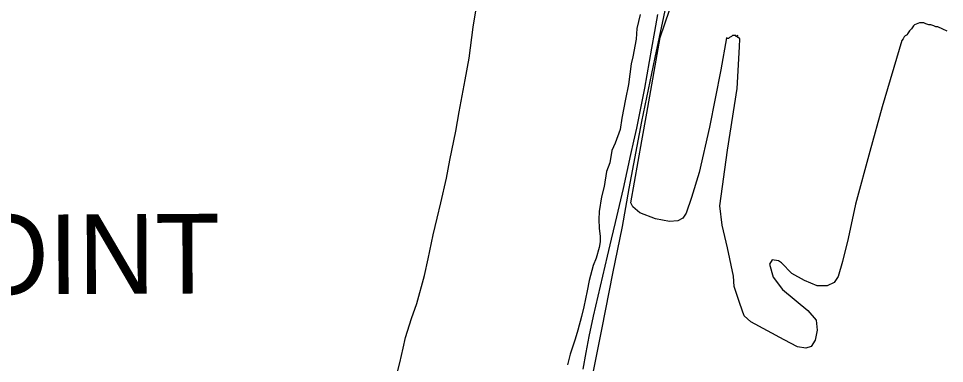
# Model space of a CAD drawing. Extents: x 3297753 to 3335611, y 652252 to 677623.
# Drawn here: x 3319667 to 3321611, y 674273 to 674997 of the extents above; entities that cross this region are included whole.
import ezdxf

# ---------------------------------------------------------------- set-up
doc = ezdxf.new("R2010")
doc.units = 0
for name, color, linetype in [('V-ROAD-CNTR', 7, 'Continuous'), ('V-SITE-VEGE', 7, 'Continuous'), ('V-TOPO-GNAM-IDEN', 7, 'Continuous'), ('V-TOPO-SHOR', 7, 'Continuous')]:
    doc.layers.add(name, color=color, linetype=linetype)

msp = doc.modelspace()

# ---------------------------------------------------------------- linework, layer by layer
at = {"layer": 'V-ROAD-CNTR'}
msp.add_lwpolyline([(3320852.5, 674261.4), (3320858.5, 674295.8), (3320864.7, 674330), (3320874, 674372.2), (3320883.6, 674414.3), (3320893.3, 674456.3), (3320903.3, 674498.3), (3320911.9, 674533.7), (3320920.4, 674569.1), (3320928.7, 674604.6), (3320936.7, 674640.2), (3320944.6, 674675.8), (3320952.2, 674711.4), (3320958.5, 674739.1), (3320964.6, 674766.8), (3320970.5, 674794.6), (3320976.1, 674822.4), (3320981.6, 674850.3), (3320986.8, 674878.2), (3320991.7, 674906.1), (3320996.5, 674934.1), (3321002.6, 674969.5), (3321008.9, 675005)], dxfattribs=at)
at = {"layer": 'V-SITE-VEGE'}
for p, q in [((3320620.9, 674978.6), (3320627.8, 675017.2)), ((3320971.6, 675005.3), (3320964.7, 674975.6)), ((3320612.6, 674913.4), (3320620.9, 674978.6)), ((3320964.7, 674975.6), (3320963.4, 674953.5)), ((3320963.4, 674953.5), (3320956.4, 674915.9)), ((3320604.4, 674868.2), (3320612.6, 674913.4)), ((3320956.4, 674915.9), (3320953, 674901.6)), ((3320953, 674901.6), (3320947.1, 674858.5)), ((3320591.7, 674800.8), (3320604.4, 674868.2)), ((3320947.1, 674858.5), (3320941.3, 674827.6)), ((3320941.3, 674827.6), (3320933.2, 674787.9)), ((3320584.7, 674760), (3320591.7, 674800.8)), ((3320933.2, 674787.9), (3320929.7, 674763.6)), ((3320572, 674699.3), (3320584.7, 674760)), ((3320929.7, 674763.6), (3320919.5, 674734.9)), ((3320919.5, 674734.9), (3320912.7, 674719.5)), ((3320912.7, 674719.5), (3320908.1, 674694.1)), ((3320565, 674661.7), (3320572, 674699.3)), ((3320908.1, 674694.1), (3320901.3, 674675.4)), ((3320901.3, 674675.4), (3320896.6, 674644.4)), ((3320553.5, 674609.9), (3320565, 674661.7)), ((3320896.6, 674644.4), (3320890.8, 674622.4)), ((3320890.8, 674622.4), (3320886.1, 674591.5)), ((3320545.5, 674577.9), (3320553.5, 674609.9)), ((3320537.4, 674542.6), (3320545.5, 674577.9)), ((3320886.1, 674591.5), (3320884.9, 674574.9)), ((3320884.9, 674574.9), (3320885.8, 674557.2)), ((3320885.8, 674557.2), (3320887.9, 674539.5)), ((3320527, 674492.9), (3320537.4, 674542.6)), ((3320887.9, 674539.5), (3320887.8, 674528.4)), ((3320885.5, 674516.3), (3320879.8, 674494.2)), ((3320887.8, 674528.4), (3320885.5, 674516.3)), ((3320519, 674457.6), (3320527, 674492.9)), ((3320873, 674478.8), (3320865, 674446.8)), ((3320879.8, 674494.2), (3320873, 674478.8)), ((3320503, 674399.1), (3320519, 674457.6)), ((3320865, 674446.8), (3320860.4, 674425.8)), ((3320860.4, 674425.8), (3320853.4, 674391.6)), ((3320491.6, 674367.2), (3320503, 674399.1)), ((3320853.4, 674391.6), (3320848.8, 674371.8)), ((3320479.1, 674327.5), (3320491.6, 674367.2)), ((3320848.8, 674371.8), (3320840.8, 674343.1)), ((3320840.8, 674343.1), (3320835.1, 674324.3)), ((3320474.5, 674305.4), (3320479.1, 674327.5)), ((3320835.1, 674324.3), (3320824.9, 674292.4)), ((3320467.6, 674274.5), (3320474.5, 674305.4)), ((3320824.9, 674292.4), (3320819.2, 674270.3)), ((3320460.8, 674250.2), (3320467.6, 674274.5))]:
    msp.add_line(p, q, dxfattribs=at)
for points in [[(3321526.4, 674958.1), (3321524.2, 674953.9), (3321521.4, 674950.2), (3321480.2, 674811.1), (3321454.3, 674717.6), (3321424.3, 674607), (3321408.8, 674535), (3321396.6, 674487.3), (3321387.3, 674455.6), (3321379.4, 674442.8), (3321364.8, 674435.8), (3321343.7, 674436), (3321316.7, 674446.8), (3321290.6, 674462), (3321268.4, 674484.1), (3321262.2, 674488.5), (3321249.3, 674490.2), (3321243.3, 674481.6), (3321250.9, 674454.1), (3321270.7, 674428), (3321323.6, 674384.1), (3321341.5, 674363.9), (3321343.6, 674342.7), (3321339.1, 674322), (3321330.8, 674308.4), (3321319.8, 674304.9), (3321302.2, 674308.2), (3321274.1, 674322.6), (3321204.2, 674360.4), (3321190.2, 674372.7), (3321181.1, 674398.6), (3321169.2, 674434.8), (3321167.5, 674456.4), (3321155.4, 674515.7), (3321144.1, 674563.2), (3321139.4, 674603.6), (3321155.3, 674720.3), (3321175.2, 674849.8), (3321180.7, 674937.2), (3321180.9, 674954.2), (3321178.8, 674956.4), (3321176.6, 674956.4), (3321174.5, 674958.5), (3321176.7, 674960.7), (3321172.4, 674958.6), (3321172.4, 674960.7), (3321166, 674960.7), (3321163.8, 674958.6), (3321159.6, 674956.5), (3321157.4, 674954.4), (3321155.3, 674954.4), (3321153.1, 674956.2), (3321141.5, 674888.9), (3321117.7, 674768.8), (3321095.7, 674673.7), (3321079.6, 674621), (3321068.3, 674588.2), (3321061.5, 674577.6), (3321051.3, 674572.2), (3321033.3, 674570.8), (3321004.3, 674576.2), (3320971.1, 674589), (3320956.7, 674601.7), (3320952.5, 674610), (3320975.6, 674740.3), (3320985.9, 674797.8), (3321014.2, 674956.9), (3321063.1, 675100.5)], [(3321616.1, 674970.1), (3321607.6, 674974.4), (3321597, 674978.8), (3321592.7, 674978.8), (3321588.4, 674981), (3321582.1, 674983.2), (3321577.8, 674983.2), (3321571.4, 674985.4), (3321567.2, 674987.6), (3321558.6, 674987.7), (3321548, 674983.5), (3321545.8, 674981.4), (3321541.5, 674975), (3321537.2, 674970.8), (3321532.9, 674964.4), (3321532.8, 674962.3), (3321528.6, 674960.2), (3321526.4, 674958.1)]]:
    msp.add_lwpolyline(points, dxfattribs=at)
at = {"layer": 'V-TOPO-SHOR'}
msp.add_lwpolyline([(3320827.6, 674017.5), (3320855.8, 674166.8), (3320891.8, 674348), (3320914.6, 674461.8), (3320934.5, 674560.1), (3320948.6, 674640.3), (3320975.6, 674780.9), (3321003.2, 674915.1), (3321046.6, 675118.9), (3321078.4, 675276.4), (3321114.8, 675453.7), (3321151.2, 675633.8), (3321183.4, 675785.8), (3321193, 675834.6)], dxfattribs=at)

# ---------------------------------------------------------------- texts
at = {"layer": 'V-TOPO-GNAM-IDEN'}
msp.add_text('POINT', height=167, rotation=0.2818, dxfattribs=at).set_placement((3319407.7, 674416.8))

doc.saveas('drawing.dxf')
